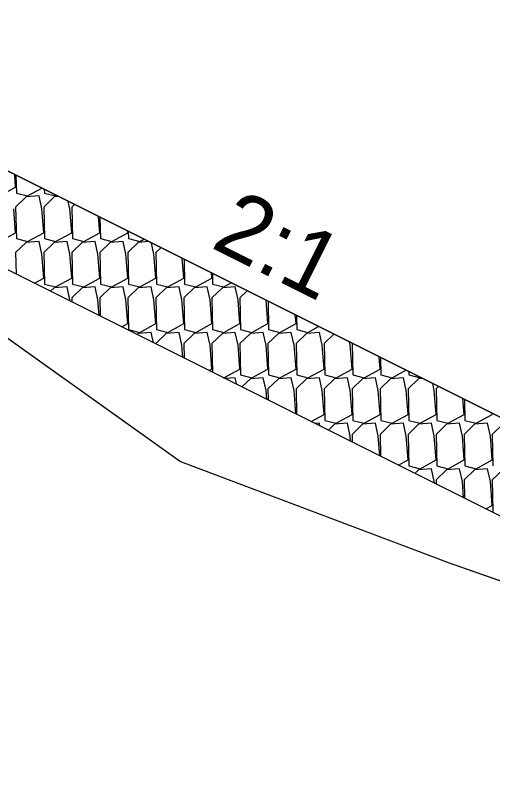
# Model space of a CAD drawing. Extents: x -26 to 4903, y -1010 to 9587.
# Drawn here: x 1186.69 to 1197.49, y 7515.19 to 7532.72 of the extents above; entities that cross this region are included whole.
import ezdxf

# ---------------------------------------------------------------- set-up
doc = ezdxf.new("R2010")
doc.units = 0
for name, color, linetype in [('Exist XS Ground Line', 7, 'Continuous'), ('Prop CMT Slope Grass', 7, 'Continuous'), ('Prop XS Class II Rip Rap Ditch Liner', 7, 'Continuous'), ('Prop XS Earthwork Shape', 7, 'Continuous'), ('Prop XS Side Slope Text', 7, 'Continuous')]:
    doc.layers.add(name, color=color, linetype=linetype)

msp = doc.modelspace()

# ---------------------------------------------------------------- linework, layer by layer
at = {"layer": 'Exist XS Ground Line'}
for p, q in [((1181.801, 7528.776), (1190.427, 7522.622)), ((1190.427, 7522.622), (1196.51, 7520.323)), ((1196.51, 7520.323), (1198.366, 7519.673))]:
    msp.add_line(p, q, dxfattribs=at)
at = {"layer": 'Prop CMT Slope Grass'}
msp.add_line((1174.992, 7532.721), (1205.205, 7517.615), dxfattribs=at)
at = {"layer": 'Prop XS Class II Rip Rap Ditch Liner'}
msp.add_line((1179.65, 7532.629), (1214.525, 7515.191), dxfattribs=at)
at = {"layer": 'Prop XS Earthwork Shape'}
msp.add_lwpolyline([(1170.499, 7531.116), (1176.778, 7530.355), (1177.399, 7530.275), (1180.125, 7529.35), (1181.801, 7528.776), (1190.427, 7522.622), (1196.51, 7520.323), (1198.366, 7519.673), (1200.643, 7518.958), (1205.503, 7517.527), (1210.897, 7516.914), (1211.103, 7516.902), (1181.777, 7531.565), (1175.567, 7531.565)], dxfattribs=at)
at = {"layer": 'Prop XS Side Slope Text'}
for p, q in [((1186.693, 7528.832), (1186.671, 7529.118)), ((1186.7, 7529.103), (1186.709, 7528.698)), ((1186.329, 7528.634), (1186.693, 7528.832)), ((1186.964, 7528.634), (1187.287, 7528.809)), ((1187.342, 7528.782), (1187.343, 7528.698)), ((1186.929, 7528.611), (1186.693, 7528.382)), ((1186.709, 7528.698), (1186.964, 7528.634)), ((1187.222, 7528.634), (1186.929, 7528.611)), ((1187.285, 7528.344), (1187.222, 7528.634)), ((1187.564, 7528.611), (1187.328, 7528.382)), ((1187.343, 7528.698), (1187.599, 7528.634)), ((1187.668, 7528.619), (1187.564, 7528.611)), ((1187.599, 7528.634), (1187.618, 7528.644)), ((1187.92, 7528.344), (1187.884, 7528.511)), ((1188.024, 7528.441), (1187.963, 7528.382)), ((1186.693, 7527.802), (1186.651, 7528.344)), ((1186.693, 7528.382), (1186.709, 7527.669)), ((1187.328, 7527.802), (1187.285, 7528.344)), ((1187.328, 7528.382), (1187.343, 7527.669)), ((1187.963, 7527.802), (1187.92, 7528.344)), ((1187.963, 7528.382), (1187.978, 7527.669)), ((1188.598, 7527.802), (1188.569, 7528.168)), ((1188.603, 7528.151), (1188.613, 7527.669)), ((1186.329, 7527.604), (1186.693, 7527.802)), ((1186.964, 7527.604), (1187.328, 7527.802)), ((1187.599, 7527.604), (1187.963, 7527.802)), ((1188.234, 7527.604), (1188.598, 7527.802)), ((1188.869, 7527.604), (1189.233, 7527.802)), ((1189.233, 7527.802), (1189.23, 7527.838)), ((1189.245, 7527.831), (1189.248, 7527.669)), ((1186.929, 7527.581), (1186.693, 7527.353)), ((1186.709, 7527.669), (1186.964, 7527.604)), ((1187.222, 7527.604), (1186.929, 7527.581)), ((1187.285, 7527.315), (1187.222, 7527.604)), ((1187.564, 7527.581), (1187.328, 7527.353)), ((1187.343, 7527.669), (1187.599, 7527.604)), ((1187.857, 7527.604), (1187.564, 7527.581)), ((1187.92, 7527.315), (1187.857, 7527.604)), ((1188.199, 7527.581), (1187.963, 7527.353)), ((1187.978, 7527.669), (1188.234, 7527.604)), ((1188.492, 7527.604), (1188.199, 7527.581)), ((1188.555, 7527.315), (1188.492, 7527.604)), ((1188.834, 7527.581), (1188.598, 7527.353)), ((1188.613, 7527.669), (1188.869, 7527.604)), ((1189.127, 7527.604), (1188.834, 7527.581)), ((1189.19, 7527.315), (1189.127, 7527.604)), ((1189.469, 7527.581), (1189.233, 7527.353)), ((1189.248, 7527.669), (1189.504, 7527.604)), ((1189.706, 7527.6), (1189.469, 7527.581)), ((1189.504, 7527.604), (1189.597, 7527.655)), ((1189.825, 7527.315), (1189.77, 7527.568)), ((1186.693, 7527.353), (1186.704, 7526.865)), ((1187.328, 7527.353), (1187.343, 7526.639)), ((1187.963, 7527.353), (1187.978, 7526.639)), ((1188.598, 7527.353), (1188.613, 7526.639)), ((1189.233, 7527.353), (1189.248, 7526.639)), ((1189.981, 7527.462), (1189.868, 7527.353)), ((1189.868, 7527.353), (1189.883, 7526.639)), ((1187.328, 7526.772), (1187.285, 7527.315)), ((1187.963, 7526.772), (1187.92, 7527.315)), ((1188.598, 7526.772), (1188.555, 7527.315)), ((1189.233, 7526.772), (1189.19, 7527.315)), ((1189.868, 7526.772), (1189.825, 7527.315)), ((1190.503, 7526.772), (1190.468, 7527.219)), ((1190.506, 7527.2), (1190.518, 7526.639)), ((1191.138, 7526.772), (1191.129, 7526.889)), ((1191.148, 7526.879), (1191.153, 7526.639)), ((1187.118, 7526.658), (1187.328, 7526.772)), ((1187.599, 7526.575), (1187.963, 7526.772)), ((1188.234, 7526.575), (1188.598, 7526.772)), ((1188.869, 7526.575), (1189.233, 7526.772)), ((1189.504, 7526.575), (1189.868, 7526.772)), ((1190.139, 7526.575), (1190.503, 7526.772)), ((1190.774, 7526.575), (1191.138, 7526.772)), ((1191.409, 7526.575), (1191.575, 7526.665)), ((1187.343, 7526.639), (1187.599, 7526.575)), ((1187.564, 7526.552), (1187.485, 7526.475)), ((1187.857, 7526.575), (1187.564, 7526.552)), ((1187.92, 7526.285), (1187.857, 7526.575)), ((1188.199, 7526.552), (1187.963, 7526.323)), ((1187.978, 7526.639), (1188.234, 7526.575)), ((1188.492, 7526.575), (1188.199, 7526.552)), ((1188.555, 7526.285), (1188.492, 7526.575)), ((1188.834, 7526.552), (1188.598, 7526.323)), ((1188.613, 7526.639), (1188.869, 7526.575)), ((1189.127, 7526.575), (1188.834, 7526.552)), ((1189.19, 7526.285), (1189.127, 7526.575)), ((1189.469, 7526.552), (1189.233, 7526.323)), ((1189.248, 7526.639), (1189.504, 7526.575)), ((1189.762, 7526.575), (1189.469, 7526.552)), ((1189.825, 7526.285), (1189.762, 7526.575)), ((1190.104, 7526.552), (1189.868, 7526.323)), ((1189.883, 7526.639), (1190.139, 7526.575)), ((1190.397, 7526.575), (1190.104, 7526.552)), ((1190.46, 7526.285), (1190.397, 7526.575)), ((1190.739, 7526.552), (1190.503, 7526.323)), ((1190.518, 7526.639), (1190.774, 7526.575)), ((1191.032, 7526.575), (1190.739, 7526.552)), ((1191.095, 7526.285), (1191.032, 7526.575)), ((1191.374, 7526.552), (1191.138, 7526.323)), ((1191.153, 7526.639), (1191.409, 7526.575)), ((1191.667, 7526.575), (1191.374, 7526.552)), ((1191.73, 7526.285), (1191.667, 7526.575)), ((1191.938, 7526.484), (1191.773, 7526.323)), ((1187.963, 7526.323), (1187.965, 7526.234)), ((1188.598, 7526.323), (1188.607, 7525.913)), ((1189.233, 7526.323), (1189.248, 7525.61)), ((1189.868, 7526.323), (1189.883, 7525.61)), ((1190.503, 7526.323), (1190.518, 7525.61)), ((1191.138, 7526.323), (1191.153, 7525.61)), ((1191.773, 7526.323), (1191.788, 7525.61)), ((1187.923, 7526.255), (1187.92, 7526.285)), ((1188.584, 7525.925), (1188.555, 7526.285)), ((1189.233, 7525.743), (1189.19, 7526.285)), ((1189.868, 7525.743), (1189.825, 7526.285)), ((1190.503, 7525.743), (1190.46, 7526.285)), ((1191.138, 7525.743), (1191.095, 7526.285)), ((1191.773, 7525.743), (1191.73, 7526.285)), ((1192.408, 7525.743), (1192.366, 7526.27)), ((1192.409, 7526.248), (1192.423, 7525.61)), ((1193.043, 7525.743), (1193.027, 7525.939)), ((1193.051, 7525.927), (1193.058, 7525.61)), ((1189.096, 7525.669), (1189.233, 7525.743)), ((1189.248, 7525.61), (1189.504, 7525.545)), ((1189.504, 7525.545), (1189.868, 7525.743)), ((1189.883, 7525.61), (1190.139, 7525.545)), ((1190.139, 7525.545), (1190.503, 7525.743)), ((1190.518, 7525.61), (1190.774, 7525.545)), ((1190.774, 7525.545), (1191.138, 7525.743)), ((1191.153, 7525.61), (1191.409, 7525.545)), ((1191.409, 7525.545), (1191.773, 7525.743)), ((1191.788, 7525.61), (1192.044, 7525.545)), ((1192.044, 7525.545), (1192.408, 7525.743)), ((1192.423, 7525.61), (1192.679, 7525.545)), ((1192.679, 7525.545), (1193.043, 7525.743)), ((1193.058, 7525.61), (1193.314, 7525.545)), ((1193.314, 7525.545), (1193.554, 7525.676)), ((1189.469, 7525.522), (1189.442, 7525.496)), ((1189.762, 7525.545), (1189.469, 7525.522)), ((1189.813, 7525.31), (1189.762, 7525.545)), ((1190.104, 7525.522), (1189.868, 7525.293)), ((1190.397, 7525.545), (1190.104, 7525.522)), ((1190.46, 7525.255), (1190.397, 7525.545)), ((1190.739, 7525.522), (1190.503, 7525.293)), ((1191.032, 7525.545), (1190.739, 7525.522)), ((1191.095, 7525.255), (1191.032, 7525.545)), ((1191.374, 7525.522), (1191.138, 7525.293)), ((1191.667, 7525.545), (1191.374, 7525.522)), ((1191.73, 7525.255), (1191.667, 7525.545)), ((1192.009, 7525.522), (1191.773, 7525.293)), ((1192.301, 7525.545), (1192.009, 7525.522)), ((1192.365, 7525.255), (1192.301, 7525.545)), ((1192.644, 7525.522), (1192.408, 7525.293)), ((1192.936, 7525.545), (1192.644, 7525.522)), ((1193, 7525.255), (1192.936, 7525.545)), ((1193.278, 7525.522), (1193.043, 7525.293)), ((1193.571, 7525.545), (1193.278, 7525.522)), ((1193.635, 7525.255), (1193.571, 7525.545)), ((1193.896, 7525.505), (1193.677, 7525.293)), ((1189.868, 7525.293), (1189.868, 7525.283)), ((1190.482, 7524.976), (1190.46, 7525.255)), ((1190.503, 7525.293), (1190.51, 7524.962)), ((1191.138, 7524.713), (1191.095, 7525.255)), ((1191.138, 7525.293), (1191.152, 7524.641)), ((1191.773, 7524.713), (1191.73, 7525.255)), ((1191.773, 7525.293), (1191.788, 7524.58)), ((1192.408, 7524.713), (1192.365, 7525.255)), ((1192.408, 7525.293), (1192.423, 7524.58)), ((1193.043, 7524.713), (1193, 7525.255)), ((1193.043, 7525.293), (1193.058, 7524.58)), ((1193.677, 7524.713), (1193.635, 7525.255)), ((1193.677, 7525.293), (1193.693, 7524.58)), ((1194.27, 7525.255), (1194.254, 7525.326)), ((1194.312, 7524.713), (1194.27, 7525.255)), ((1194.315, 7525.296), (1194.312, 7525.293)), ((1194.312, 7525.293), (1194.328, 7524.58)), ((1194.947, 7524.713), (1194.926, 7524.99)), ((1194.954, 7524.976), (1194.963, 7524.58)), ((1191.075, 7524.679), (1191.138, 7524.713)), ((1191.409, 7524.515), (1191.773, 7524.713)), ((1191.788, 7524.58), (1192.044, 7524.515)), ((1192.044, 7524.515), (1192.408, 7524.713)), ((1192.423, 7524.58), (1192.679, 7524.515)), ((1192.679, 7524.515), (1193.043, 7524.713)), ((1193.058, 7524.58), (1193.314, 7524.515)), ((1193.314, 7524.515), (1193.677, 7524.713)), ((1193.693, 7524.58), (1193.949, 7524.515)), ((1193.949, 7524.515), (1194.312, 7524.713)), ((1194.328, 7524.58), (1194.584, 7524.515)), ((1194.584, 7524.515), (1194.947, 7524.713)), ((1194.963, 7524.58), (1195.219, 7524.515)), ((1195.219, 7524.515), (1195.533, 7524.686)), ((1195.596, 7524.655), (1195.598, 7524.58)), ((1195.598, 7524.58), (1195.853, 7524.515)), ((1191.397, 7524.518), (1191.409, 7524.515)), ((1191.667, 7524.515), (1191.439, 7524.497)), ((1191.699, 7524.367), (1191.667, 7524.515)), ((1192.009, 7524.492), (1191.818, 7524.308)), ((1192.301, 7524.515), (1192.009, 7524.492)), ((1192.365, 7524.226), (1192.301, 7524.515)), ((1192.644, 7524.492), (1192.408, 7524.264)), ((1192.936, 7524.515), (1192.644, 7524.492)), ((1193, 7524.226), (1192.936, 7524.515)), ((1193.278, 7524.492), (1193.043, 7524.264)), ((1193.571, 7524.515), (1193.278, 7524.492)), ((1193.635, 7524.226), (1193.571, 7524.515)), ((1193.913, 7524.492), (1193.677, 7524.264)), ((1194.206, 7524.515), (1193.913, 7524.492)), ((1194.27, 7524.226), (1194.206, 7524.515)), ((1194.548, 7524.492), (1194.312, 7524.264)), ((1194.841, 7524.515), (1194.548, 7524.492)), ((1194.905, 7524.226), (1194.841, 7524.515)), ((1195.183, 7524.492), (1194.947, 7524.264)), ((1195.476, 7524.515), (1195.183, 7524.492)), ((1195.54, 7524.226), (1195.476, 7524.515)), ((1195.818, 7524.492), (1195.582, 7524.264)), ((1195.907, 7524.499), (1195.818, 7524.492)), ((1195.853, 7524.515), (1195.864, 7524.521)), ((1196.175, 7524.226), (1196.14, 7524.383)), ((1192.381, 7524.027), (1192.365, 7524.226)), ((1192.408, 7524.264), (1192.413, 7524.01)), ((1193.042, 7523.696), (1193, 7524.226)), ((1193.043, 7524.264), (1193.055, 7523.689)), ((1193.677, 7523.684), (1193.635, 7524.226)), ((1193.677, 7524.264), (1193.693, 7523.55)), ((1194.312, 7523.684), (1194.27, 7524.226)), ((1194.312, 7524.264), (1194.328, 7523.55)), ((1194.947, 7523.684), (1194.905, 7524.226)), ((1194.947, 7524.264), (1194.963, 7523.55)), ((1195.582, 7523.684), (1195.54, 7524.226)), ((1195.582, 7524.264), (1195.598, 7523.55)), ((1196.217, 7523.684), (1196.175, 7524.226)), ((1196.272, 7524.317), (1196.217, 7524.264)), ((1196.217, 7524.264), (1196.233, 7523.55)), ((1196.852, 7523.684), (1196.824, 7524.041)), ((1196.857, 7524.024), (1196.868, 7523.55)), ((1193.385, 7523.524), (1193.677, 7523.684)), ((1193.949, 7523.486), (1194.312, 7523.684)), ((1194.584, 7523.486), (1194.947, 7523.684)), ((1195.219, 7523.486), (1195.582, 7523.684)), ((1195.853, 7523.486), (1196.217, 7523.684)), ((1196.488, 7523.486), (1196.852, 7523.684)), ((1197.123, 7523.486), (1197.487, 7523.684)), ((1197.487, 7523.684), (1197.485, 7523.71)), ((1193.693, 7523.55), (1193.949, 7523.486)), ((1194.328, 7523.55), (1194.584, 7523.486)), ((1194.963, 7523.55), (1195.219, 7523.486)), ((1195.598, 7523.55), (1195.853, 7523.486)), ((1196.233, 7523.55), (1196.488, 7523.486)), ((1196.868, 7523.55), (1197.123, 7523.486)), ((1193.571, 7523.486), (1193.477, 7523.478)), ((1193.585, 7523.424), (1193.571, 7523.486)), ((1193.913, 7523.463), (1193.775, 7523.329)), ((1194.206, 7523.486), (1193.913, 7523.463)), ((1194.27, 7523.196), (1194.206, 7523.486)), ((1194.548, 7523.463), (1194.312, 7523.234)), ((1194.841, 7523.486), (1194.548, 7523.463)), ((1194.905, 7523.196), (1194.841, 7523.486)), ((1195.183, 7523.463), (1194.947, 7523.234)), ((1195.476, 7523.486), (1195.183, 7523.463)), ((1195.54, 7523.196), (1195.476, 7523.486)), ((1195.818, 7523.463), (1195.582, 7523.234)), ((1196.111, 7523.486), (1195.818, 7523.463)), ((1196.175, 7523.196), (1196.111, 7523.486)), ((1196.453, 7523.463), (1196.217, 7523.234)), ((1196.746, 7523.486), (1196.453, 7523.463)), ((1196.81, 7523.196), (1196.746, 7523.486)), ((1197.088, 7523.463), (1196.852, 7523.234)), ((1197.381, 7523.486), (1197.088, 7523.463)), ((1197.444, 7523.196), (1197.381, 7523.486)), ((1197.723, 7523.463), (1197.487, 7523.234)), ((1194.279, 7523.077), (1194.27, 7523.196)), ((1194.312, 7523.234), (1194.316, 7523.059)), ((1194.94, 7522.747), (1194.905, 7523.196)), ((1194.947, 7523.234), (1194.958, 7522.738)), ((1195.582, 7522.654), (1195.54, 7523.196)), ((1195.582, 7523.234), (1195.598, 7522.521)), ((1196.217, 7522.654), (1196.175, 7523.196)), ((1196.217, 7523.234), (1196.233, 7522.521)), ((1196.852, 7522.654), (1196.81, 7523.196)), ((1196.852, 7523.234), (1196.868, 7522.521)), ((1197.487, 7522.654), (1197.444, 7523.196)), ((1197.487, 7523.234), (1197.502, 7522.521)), ((1195.364, 7522.535), (1195.582, 7522.654)), ((1195.853, 7522.456), (1196.217, 7522.654)), ((1196.488, 7522.456), (1196.852, 7522.654)), ((1197.123, 7522.456), (1197.487, 7522.654)), ((1195.598, 7522.521), (1195.853, 7522.456)), ((1196.111, 7522.456), (1195.818, 7522.433)), ((1196.175, 7522.167), (1196.111, 7522.456)), ((1196.233, 7522.521), (1196.488, 7522.456)), ((1196.746, 7522.456), (1196.453, 7522.433)), ((1196.81, 7522.167), (1196.746, 7522.456)), ((1196.868, 7522.521), (1197.123, 7522.456)), ((1197.381, 7522.456), (1197.088, 7522.433)), ((1197.444, 7522.167), (1197.381, 7522.456)), ((1195.818, 7522.433), (1195.733, 7522.35)), ((1196.453, 7522.433), (1196.217, 7522.205)), ((1197.088, 7522.433), (1196.852, 7522.205)), ((1197.723, 7522.433), (1197.487, 7522.205)), ((1196.178, 7522.128), (1196.175, 7522.167)), ((1196.217, 7522.205), (1196.219, 7522.107)), ((1196.839, 7521.798), (1196.81, 7522.167)), ((1196.852, 7522.205), (1196.861, 7521.786)), ((1197.487, 7521.624), (1197.444, 7522.167)), ((1197.487, 7522.205), (1197.502, 7521.491)), ((1197.342, 7521.546), (1197.487, 7521.624))]:
    msp.add_line(p, q, dxfattribs=at)

# ---------------------------------------------------------------- texts
msp.add_text('2:1', height=1.5, rotation=333.4349, dxfattribs=at).set_placement((1191.081, 7527.48))

doc.saveas('drawing.dxf')
